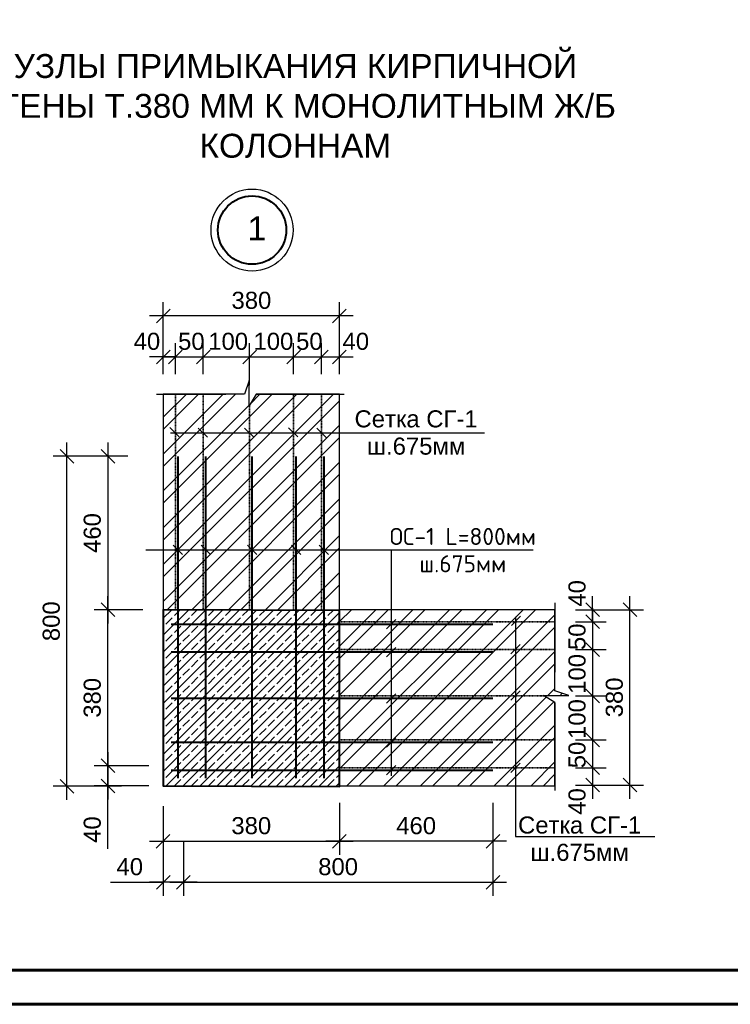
# Model space of a CAD drawing. Header units: millimetres. Extents: x 2063114 to 14983986, y -126020516 to 213791.
# Tile 460 of 656: x 2323918 to 2334317, y -781001 to -766589. Entities that reach past the tile are written whole.
import ezdxf

# ---------------------------------------------------------------- set-up
doc = ezdxf.new("R2010")
doc.units = ezdxf.units.MM
doc.linetypes.add('ACAD_ISO03W100', pattern=[30, 12, -18])
doc.layers.get('Defpoints').update_dxf_attribs({"color": 6, "lineweight": 35})
doc.layers.add('_print', color=6, linetype='Continuous', lineweight=60, plot=False)
doc.layers.add('PDF _wall-380', color=7, linetype='Continuous', true_color=0xb88a5c)
doc.layers.add('Размеры', color=28, linetype='Continuous')
doc.layers.add('Сплошная толстая', color=7, linetype='Continuous', lineweight=40)
doc.styles.get("Standard").update_dxf_attribs({"font": 'arial.ttf'})
doc.styles.add('V@ler@Live', font='isocpeui.ttf')
doc.dimstyles.new('STANDARD$0', dxfattribs={"dimtxt": 250, "dimasz": 200, "dimexe": 200, "dimexo": 300, "dimgap": 100, "dimtad": 1, "dimdec": 0, "dimzin": 1, "dimdsep": 46, "dimtxsty": 'Standard', "dimblk1": 'OBLIQUE', "dimblk2": 'OBLIQUE', "dimsah": 1, "dimcen": 2.5, "dimdle": 200, "dimadec": 0, "dimazin": 0, "dimtfac": 1, "dimtdec": 0, "dimtmove": 0, "dimatfit": 3, "dimldrblk": 'OBLIQUE', "dimfxl": 600, "dimfxlon": 1, "dimtolj": 1, "dimtzin": 1, "dimarcsym": 0})
pattern_1 = [(45, (-112767.47, -1087185.98), (-269.407684, 269.407684), []), (45, (-112587.87, -1087185.98), (-269.407684, 269.407684), [])]

# ---------------------------------------------------------------- blocks, each defined once
blk = doc.blocks.new('*U1590')
at = {"color": 0, "ltscale": 25}
blk.add_lwpolyline([(-59400, 42000), (0, 42000), (0, 0), (-59400, 0)], close=True, dxfattribs=at)
at = {"color": 0, "lineweight": 60, "ltscale": 25}
blk.add_lwpolyline([(-57400, 41500), (-500, 41500), (-500, 500), (-57400, 500)], close=True, dxfattribs=at)
blk = doc.blocks.new('_Oblique')
at = {"color": 0, "linetype": 'ByBlock', "lineweight": -2}
blk.add_line((-0.5, -0.5), (0.5, 0.5), dxfattribs=at)
blk = doc.blocks.new('*D2614')
at = {"layer": 'Defpoints', "color": 0, "lineweight": 30, "ltscale": 150, "transparency": 16777216}
for p in [(2325209, -775225), (2326019, -775225), (2326291, -777804)]:
    blk.add_point(p, dxfattribs=at)
at = {"layer": 'Размеры', "color": 0, "lineweight": -2, "ltscale": 150, "transparency": 16777216}
for p, q in [((2325209, -778004), (2325209, -775025)), ((2325719, -775225), (2325009, -775225)), ((2325809, -777804), (2325009, -777804))]:
    blk.add_line(p, q, dxfattribs=at)
at = {"layer": 'Размеры', "color": 0, "lineweight": -2, "ltscale": 150, "transparency": 16777216, "xscale": 200, "yscale": 200, "zscale": 200}
for p, rotation in [((2325209, -775225), 90), ((2325209, -777804), 270)]:
    blk.add_blockref('_Oblique', p, dxfattribs=dict(at, rotation=rotation))
at = {"layer": 'Размеры', "color": 0, "ltscale": 150, "transparency": 16777216, "insert": (2324981, -776515), "char_height": 250, "attachment_point": 5, "rotation": 90}
blk.add_mtext('\\A1;380', dxfattribs=at)
blk = doc.blocks.new('*D2615')
at = {"layer": 'Defpoints', "color": 0, "lineweight": 30, "ltscale": 150, "transparency": 16777216}
for p in [(2325800, -772980), (2325209, -775225), (2326019, -775225)]:
    blk.add_point(p, dxfattribs=at)
at = {"layer": 'Размеры', "color": 0, "lineweight": -2, "ltscale": 150, "transparency": 16777216}
for p, q in [((2325209, -772780), (2325209, -775425)), ((2325500, -772980), (2325009, -772980)), ((2325719, -775225), (2325009, -775225))]:
    blk.add_line(p, q, dxfattribs=at)
at = {"layer": 'Размеры', "color": 0, "lineweight": -2, "ltscale": 150, "transparency": 16777216, "xscale": 200, "yscale": 200, "zscale": 200}
for p, rotation in [((2325209, -772980), 90), ((2325209, -775225), 270)]:
    blk.add_blockref('_Oblique', p, dxfattribs=dict(at, rotation=rotation))
at = {"layer": 'Размеры', "color": 0, "ltscale": 150, "transparency": 16777216, "insert": (2324981, -774103), "char_height": 250, "attachment_point": 5, "rotation": 90}
blk.add_mtext('\\A1;460', dxfattribs=at)
blk = doc.blocks.new('*D2616')
at = {"layer": 'Defpoints', "color": 0, "lineweight": 30, "ltscale": 150, "transparency": 16777216}
for p in [(2324609, -772980), (2325800, -772980), (2325770, -777809)]:
    blk.add_point(p, dxfattribs=at)
at = {"layer": 'Размеры', "color": 0, "lineweight": -2, "ltscale": 150, "transparency": 16777216}
for p, q in [((2324609, -778009), (2324609, -772780)), ((2325209, -772980), (2324409, -772980)), ((2325209, -777809), (2324409, -777809))]:
    blk.add_line(p, q, dxfattribs=at)
at = {"layer": 'Размеры', "color": 0, "lineweight": -2, "ltscale": 150, "transparency": 16777216, "xscale": 200, "yscale": 200, "zscale": 200}
for p, rotation in [((2324609, -772980), 90), ((2324609, -777809), 270)]:
    blk.add_blockref('_Oblique', p, dxfattribs=dict(at, rotation=rotation))
at = {"layer": 'Размеры', "color": 0, "ltscale": 150, "transparency": 16777216, "insert": (2324381, -775394), "char_height": 250, "attachment_point": 5, "rotation": 90}
blk.add_mtext('\\A1;800', dxfattribs=at)
blk = doc.blocks.new('*D2617')
at = {"layer": 'Defpoints', "color": 0, "lineweight": 30, "ltscale": 150, "transparency": 16777216}
for p in [(2326017, -777803), (2328598, -777813), (2328598, -778615)]:
    blk.add_point(p, dxfattribs=at)
at = {"layer": 'Размеры', "color": 0, "lineweight": -2, "ltscale": 150, "transparency": 16777216}
for p, q in [((2326017, -778103), (2326017, -778815)), ((2328598, -778113), (2328598, -778815)), ((2325817, -778615), (2328798, -778615))]:
    blk.add_line(p, q, dxfattribs=at)
at = {"layer": 'Размеры', "color": 0, "lineweight": -2, "ltscale": 150, "transparency": 16777216, "xscale": 200, "yscale": 200, "zscale": 200, "rotation": 180}
blk.add_blockref('_Oblique', (2326017, -778615), dxfattribs=at)
at = {"layer": 'Размеры', "color": 0, "lineweight": -2, "ltscale": 150, "transparency": 16777216, "xscale": 200, "yscale": 200, "zscale": 200}
blk.add_blockref('_Oblique', (2328598, -778615), dxfattribs=at)
at = {"layer": 'Размеры', "color": 0, "ltscale": 150, "transparency": 16777216, "insert": (2327307, -778388), "char_height": 250, "attachment_point": 5}
blk.add_mtext('\\A1;380', dxfattribs=at)
blk = doc.blocks.new('*D2618')
at = {"layer": 'Defpoints', "color": 0, "lineweight": 30, "ltscale": 150, "transparency": 16777216}
for p in [(2328598, -777753), (2330842, -777753), (2328598, -778615)]:
    blk.add_point(p, dxfattribs=at)
at = {"layer": 'Размеры', "color": 0, "lineweight": -2, "ltscale": 150, "transparency": 16777216}
for p, q in [((2328598, -778053), (2328598, -778815)), ((2330842, -778053), (2330842, -778815)), ((2331042, -778615), (2328398, -778615))]:
    blk.add_line(p, q, dxfattribs=at)
at = {"layer": 'Размеры', "color": 0, "lineweight": -2, "ltscale": 150, "transparency": 16777216, "xscale": 200, "yscale": 200, "zscale": 200, "rotation": 180}
blk.add_blockref('_Oblique', (2328598, -778615), dxfattribs=at)
at = {"layer": 'Размеры', "color": 0, "lineweight": -2, "ltscale": 150, "transparency": 16777216, "xscale": 200, "yscale": 200, "zscale": 200}
blk.add_blockref('_Oblique', (2330842, -778615), dxfattribs=at)
at = {"layer": 'Размеры', "color": 0, "ltscale": 150, "transparency": 16777216, "insert": (2329720, -778388), "char_height": 250, "attachment_point": 5}
blk.add_mtext('\\A1;460', dxfattribs=at)
blk = doc.blocks.new('*D2619')
at = {"layer": 'Defpoints', "color": 0, "lineweight": 30, "ltscale": 150, "transparency": 16777216}
for p in [(2326314, -776851), (2330842, -778461), (2330842, -779215)]:
    blk.add_point(p, dxfattribs=at)
at = {"layer": 'Размеры', "color": 0, "lineweight": -2, "ltscale": 150, "transparency": 16777216}
for p, q in [((2326314, -778615), (2326314, -779415)), ((2330842, -778761), (2330842, -779415)), ((2326114, -779215), (2331042, -779215))]:
    blk.add_line(p, q, dxfattribs=at)
at = {"layer": 'Размеры', "color": 0, "lineweight": -2, "ltscale": 150, "transparency": 16777216, "xscale": 200, "yscale": 200, "zscale": 200, "rotation": 180}
blk.add_blockref('_Oblique', (2326314, -779215), dxfattribs=at)
at = {"layer": 'Размеры', "color": 0, "lineweight": -2, "ltscale": 150, "transparency": 16777216, "xscale": 200, "yscale": 200, "zscale": 200}
blk.add_blockref('_Oblique', (2330842, -779215), dxfattribs=at)
at = {"layer": 'Размеры', "color": 0, "ltscale": 150, "transparency": 16777216, "insert": (2328578, -778988), "char_height": 250, "attachment_point": 5}
blk.add_mtext('\\A1;800', dxfattribs=at)
blk = doc.blocks.new('*D2620')
at = {"layer": 'Defpoints', "color": 0, "lineweight": 30, "ltscale": 150, "transparency": 16777216}
for p in [(2326314, -776851), (2326019, -778461), (2326019, -779215)]:
    blk.add_point(p, dxfattribs=at)
at = {"layer": 'Размеры', "color": 0, "lineweight": -2, "ltscale": 150, "transparency": 16777216}
for p, q in [((2326314, -778615), (2326314, -779415)), ((2326019, -778761), (2326019, -779415)), ((2325246, -779215), (2326019, -779215)), ((2326514, -779215), (2325819, -779215))]:
    blk.add_line(p, q, dxfattribs=at)
at = {"layer": 'Размеры', "color": 0, "lineweight": -2, "ltscale": 150, "transparency": 16777216, "xscale": 200, "yscale": 200, "zscale": 200, "rotation": 180}
blk.add_blockref('_Oblique', (2326019, -779215), dxfattribs=at)
at = {"layer": 'Размеры', "color": 0, "lineweight": -2, "ltscale": 150, "transparency": 16777216, "xscale": 200, "yscale": 200, "zscale": 200}
blk.add_blockref('_Oblique', (2326314, -779215), dxfattribs=at)
at = {"layer": 'Размеры', "color": 0, "ltscale": 150, "transparency": 16777216, "insert": (2325529, -778988), "char_height": 250, "attachment_point": 5}
blk.add_mtext('\\A1;40', dxfattribs=at)
blk = doc.blocks.new('*D2621')
at = {"layer": 'Defpoints', "color": 0, "lineweight": 30, "ltscale": 150, "transparency": 16777216}
for p in [(2326785, -777510), (2325175, -777804), (2325209, -777804)]:
    blk.add_point(p, dxfattribs=at)
at = {"layer": 'Размеры', "color": 0, "lineweight": -2, "ltscale": 150, "transparency": 16777216}
for p, q in [((2325209, -777310), (2325209, -778004)), ((2325809, -777510), (2325009, -777510)), ((2325209, -777804), (2325409, -777804)), ((2325209, -778728), (2325209, -777804))]:
    blk.add_line(p, q, dxfattribs=at)
at = {"layer": 'Размеры', "color": 0, "lineweight": -2, "ltscale": 150, "transparency": 16777216, "xscale": 200, "yscale": 200, "zscale": 200}
for p, rotation in [((2325209, -777510), 90), ((2325209, -777804), 270)]:
    blk.add_blockref('_Oblique', p, dxfattribs=dict(at, rotation=rotation))
at = {"layer": 'Размеры', "color": 0, "ltscale": 150, "transparency": 16777216, "insert": (2324981, -778444), "char_height": 250, "attachment_point": 5, "rotation": 90}
blk.add_mtext('\\A1;40', dxfattribs=at)
blk = doc.blocks.new('*D2622')
at = {"layer": 'Defpoints', "color": 0, "lineweight": 30, "ltscale": 150, "transparency": 16777216}
for p in [(2326604, -771526), (2326197, -772077), (2326604, -772077)]:
    blk.add_point(p, dxfattribs=at)
at = {"layer": 'Размеры', "color": 0, "lineweight": -2, "ltscale": 150, "transparency": 16777216}
for p, q in [((2326197, -771777), (2326197, -771326)), ((2326604, -771777), (2326604, -771326)), ((2325997, -771526), (2326804, -771526))]:
    blk.add_line(p, q, dxfattribs=at)
at = {"layer": 'Размеры', "color": 0, "lineweight": -2, "ltscale": 150, "transparency": 16777216, "xscale": 200, "yscale": 200, "zscale": 200, "rotation": 180}
blk.add_blockref('_Oblique', (2326197, -771526), dxfattribs=at)
at = {"layer": 'Размеры', "color": 0, "lineweight": -2, "ltscale": 150, "transparency": 16777216, "xscale": 200, "yscale": 200, "zscale": 200}
blk.add_blockref('_Oblique', (2326604, -771526), dxfattribs=at)
at = {"layer": 'Размеры', "color": 0, "ltscale": 150, "transparency": 16777216, "insert": (2326430, -771298), "char_height": 250, "attachment_point": 5}
blk.add_mtext('\\A1;50', dxfattribs=at)
blk = doc.blocks.new('*D2623')
at = {"layer": 'Defpoints', "color": 0, "lineweight": 30, "ltscale": 150, "transparency": 16777216}
for p in [(2327282, -771526), (2326604, -772077), (2327282, -772241)]:
    blk.add_point(p, dxfattribs=at)
at = {"layer": 'Размеры', "color": 0, "lineweight": -2, "ltscale": 150, "transparency": 16777216}
for p, q in [((2326604, -771777), (2326604, -771326)), ((2327282, -771941), (2327282, -771326)), ((2326404, -771526), (2327482, -771526))]:
    blk.add_line(p, q, dxfattribs=at)
at = {"layer": 'Размеры', "color": 0, "lineweight": -2, "ltscale": 150, "transparency": 16777216, "xscale": 200, "yscale": 200, "zscale": 200, "rotation": 180}
blk.add_blockref('_Oblique', (2326604, -771526), dxfattribs=at)
at = {"layer": 'Размеры', "color": 0, "lineweight": -2, "ltscale": 150, "transparency": 16777216, "xscale": 200, "yscale": 200, "zscale": 200}
blk.add_blockref('_Oblique', (2327282, -771526), dxfattribs=at)
at = {"layer": 'Размеры', "color": 0, "ltscale": 150, "transparency": 16777216, "insert": (2326969, -771298), "char_height": 250, "attachment_point": 5}
blk.add_mtext('\\A1;100', dxfattribs=at)
blk = doc.blocks.new('*D2624')
at = {"layer": 'Defpoints', "color": 0, "lineweight": 30, "ltscale": 150, "transparency": 16777216}
for p in [(2327927, -771526), (2327927, -772077), (2327282, -772241)]:
    blk.add_point(p, dxfattribs=at)
at = {"layer": 'Размеры', "color": 0, "lineweight": -2, "ltscale": 150, "transparency": 16777216}
for p, q in [((2327282, -771941), (2327282, -771326)), ((2327927, -771777), (2327927, -771326)), ((2327082, -771526), (2328127, -771526))]:
    blk.add_line(p, q, dxfattribs=at)
at = {"layer": 'Размеры', "color": 0, "lineweight": -2, "ltscale": 150, "transparency": 16777216, "xscale": 200, "yscale": 200, "zscale": 200, "rotation": 180}
blk.add_blockref('_Oblique', (2327282, -771526), dxfattribs=at)
at = {"layer": 'Размеры', "color": 0, "lineweight": -2, "ltscale": 150, "transparency": 16777216, "xscale": 200, "yscale": 200, "zscale": 200}
blk.add_blockref('_Oblique', (2327927, -771526), dxfattribs=at)
at = {"layer": 'Размеры', "color": 0, "ltscale": 150, "transparency": 16777216, "insert": (2327631, -771298), "char_height": 250, "attachment_point": 5}
blk.add_mtext('\\A1;100', dxfattribs=at)
blk = doc.blocks.new('*D2625')
at = {"layer": 'Defpoints', "color": 0, "lineweight": 30, "ltscale": 150, "transparency": 16777216}
for p in [(2328334, -771526), (2327927, -772077), (2328334, -772077)]:
    blk.add_point(p, dxfattribs=at)
at = {"layer": 'Размеры', "color": 0, "lineweight": -2, "ltscale": 150, "transparency": 16777216}
for p, q in [((2327927, -771777), (2327927, -771326)), ((2328334, -771777), (2328334, -771326)), ((2327727, -771526), (2328534, -771526))]:
    blk.add_line(p, q, dxfattribs=at)
at = {"layer": 'Размеры', "color": 0, "lineweight": -2, "ltscale": 150, "transparency": 16777216, "xscale": 200, "yscale": 200, "zscale": 200, "rotation": 180}
blk.add_blockref('_Oblique', (2327927, -771526), dxfattribs=at)
at = {"layer": 'Размеры', "color": 0, "lineweight": -2, "ltscale": 150, "transparency": 16777216, "xscale": 200, "yscale": 200, "zscale": 200}
blk.add_blockref('_Oblique', (2328334, -771526), dxfattribs=at)
at = {"layer": 'Размеры', "color": 0, "ltscale": 150, "transparency": 16777216, "insert": (2328157, -771298), "char_height": 250, "attachment_point": 5}
blk.add_mtext('\\A1;50', dxfattribs=at)
blk = doc.blocks.new('*D2626')
at = {"layer": 'Defpoints', "color": 0, "lineweight": 30, "ltscale": 150, "transparency": 16777216}
for p in [(2326019, -771526), (2326019, -772077), (2326197, -772077)]:
    blk.add_point(p, dxfattribs=at)
at = {"layer": 'Размеры', "color": 0, "lineweight": -2, "ltscale": 150, "transparency": 16777216}
for p, q in [((2326019, -771777), (2326019, -771326)), ((2326197, -771777), (2326197, -771326)), ((2326019, -771526), (2325819, -771526)), ((2326197, -771526), (2326019, -771526)), ((2326197, -771526), (2326397, -771526))]:
    blk.add_line(p, q, dxfattribs=at)
at = {"layer": 'Размеры', "color": 0, "lineweight": -2, "ltscale": 150, "transparency": 16777216, "xscale": 200, "yscale": 200, "zscale": 200}
blk.add_blockref('_Oblique', (2326019, -771526), dxfattribs=at)
at = {"layer": 'Размеры', "color": 0, "lineweight": -2, "ltscale": 150, "transparency": 16777216, "xscale": 200, "yscale": 200, "zscale": 200, "rotation": 180}
blk.add_blockref('_Oblique', (2326197, -771526), dxfattribs=at)
at = {"layer": 'Размеры', "color": 0, "ltscale": 150, "transparency": 16777216, "insert": (2325780, -771298), "char_height": 250, "attachment_point": 5}
blk.add_mtext('\\A1;40', dxfattribs=at)
blk = doc.blocks.new('*D2627')
at = {"layer": 'Defpoints', "color": 0, "lineweight": 30, "ltscale": 150, "transparency": 16777216}
for p in [(2328598, -771526), (2328334, -772077), (2328598, -772077)]:
    blk.add_point(p, dxfattribs=at)
at = {"layer": 'Размеры', "color": 0, "lineweight": -2, "ltscale": 150, "transparency": 16777216}
for p, q in [((2328334, -771777), (2328334, -771326)), ((2328598, -771777), (2328598, -771326)), ((2328134, -771526), (2328798, -771526))]:
    blk.add_line(p, q, dxfattribs=at)
at = {"layer": 'Размеры', "color": 0, "lineweight": -2, "ltscale": 150, "transparency": 16777216, "xscale": 200, "yscale": 200, "zscale": 200, "rotation": 180}
blk.add_blockref('_Oblique', (2328334, -771526), dxfattribs=at)
at = {"layer": 'Размеры', "color": 0, "lineweight": -2, "ltscale": 150, "transparency": 16777216, "xscale": 200, "yscale": 200, "zscale": 200}
blk.add_blockref('_Oblique', (2328598, -771526), dxfattribs=at)
at = {"layer": 'Размеры', "color": 0, "ltscale": 150, "transparency": 16777216, "insert": (2328837, -771298), "char_height": 250, "attachment_point": 5}
blk.add_mtext('\\A1;40', dxfattribs=at)
blk = doc.blocks.new('*D2628')
at = {"layer": 'Defpoints', "color": 0, "lineweight": 30, "ltscale": 150, "transparency": 16777216}
for p in [(2326019, -770926), (2326019, -772077), (2328598, -772077)]:
    blk.add_point(p, dxfattribs=at)
at = {"layer": 'Размеры', "color": 0, "lineweight": -2, "ltscale": 150, "transparency": 16777216}
for p, q in [((2326019, -771526), (2326019, -770726)), ((2328598, -771526), (2328598, -770726)), ((2328798, -770926), (2325819, -770926))]:
    blk.add_line(p, q, dxfattribs=at)
at = {"layer": 'Размеры', "color": 0, "lineweight": -2, "ltscale": 150, "transparency": 16777216, "xscale": 200, "yscale": 200, "zscale": 200, "rotation": 180}
blk.add_blockref('_Oblique', (2326019, -770926), dxfattribs=at)
at = {"layer": 'Размеры', "color": 0, "lineweight": -2, "ltscale": 150, "transparency": 16777216, "xscale": 200, "yscale": 200, "zscale": 200}
blk.add_blockref('_Oblique', (2328598, -770926), dxfattribs=at)
at = {"layer": 'Размеры', "color": 0, "ltscale": 150, "transparency": 16777216, "insert": (2327309, -770698), "char_height": 250, "attachment_point": 5}
blk.add_mtext('\\A1;380', dxfattribs=at)
blk = doc.blocks.new('*D2629')
at = {"layer": 'Defpoints', "color": 0, "lineweight": 30, "ltscale": 150, "transparency": 16777216}
for p in [(2331751, -775402), (2331751, -775809), (2332302, -775809)]:
    blk.add_point(p, dxfattribs=at)
at = {"layer": 'Размеры', "color": 0, "lineweight": -2, "ltscale": 150, "transparency": 16777216}
for p, q in [((2332302, -775202), (2332302, -776009)), ((2332051, -775402), (2332502, -775402)), ((2332051, -775809), (2332502, -775809))]:
    blk.add_line(p, q, dxfattribs=at)
at = {"layer": 'Размеры', "color": 0, "lineweight": -2, "ltscale": 150, "transparency": 16777216, "xscale": 200, "yscale": 200, "zscale": 200}
for p, rotation in [((2332302, -775402), 90), ((2332302, -775809), 270)]:
    blk.add_blockref('_Oblique', p, dxfattribs=dict(at, rotation=rotation))
at = {"layer": 'Размеры', "color": 0, "ltscale": 150, "transparency": 16777216, "insert": (2332075, -775622), "char_height": 250, "attachment_point": 5, "rotation": 90}
blk.add_mtext('\\A1;50', dxfattribs=at)
blk = doc.blocks.new('*D2630')
at = {"layer": 'Defpoints', "color": 0, "lineweight": 30, "ltscale": 150, "transparency": 16777216}
for p in [(2331751, -775809), (2331751, -776488), (2332302, -776488)]:
    blk.add_point(p, dxfattribs=at)
at = {"layer": 'Размеры', "color": 0, "lineweight": -2, "ltscale": 150, "transparency": 16777216}
for p, q in [((2332302, -775609), (2332302, -776688)), ((2332051, -775809), (2332502, -775809)), ((2332051, -776488), (2332502, -776488))]:
    blk.add_line(p, q, dxfattribs=at)
at = {"layer": 'Размеры', "color": 0, "lineweight": -2, "ltscale": 150, "transparency": 16777216, "xscale": 200, "yscale": 200, "zscale": 200}
for p, rotation in [((2332302, -775809), 90), ((2332302, -776488), 270)]:
    blk.add_blockref('_Oblique', p, dxfattribs=dict(at, rotation=rotation))
at = {"layer": 'Размеры', "color": 0, "ltscale": 150, "transparency": 16777216, "insert": (2332075, -776165), "char_height": 250, "attachment_point": 5, "rotation": 90}
blk.add_mtext('\\A1;100', dxfattribs=at)
blk = doc.blocks.new('*D2631')
at = {"layer": 'Defpoints', "color": 0, "lineweight": 30, "ltscale": 150, "transparency": 16777216}
for p in [(2331751, -776488), (2331751, -777132), (2332302, -777132)]:
    blk.add_point(p, dxfattribs=at)
at = {"layer": 'Размеры', "color": 0, "lineweight": -2, "ltscale": 150, "transparency": 16777216}
for p, q in [((2332302, -776288), (2332302, -777332)), ((2332051, -776488), (2332502, -776488)), ((2332051, -777132), (2332502, -777132))]:
    blk.add_line(p, q, dxfattribs=at)
at = {"layer": 'Размеры', "color": 0, "lineweight": -2, "ltscale": 150, "transparency": 16777216, "xscale": 200, "yscale": 200, "zscale": 200}
for p, rotation in [((2332302, -776488), 90), ((2332302, -777132), 270)]:
    blk.add_blockref('_Oblique', p, dxfattribs=dict(at, rotation=rotation))
at = {"layer": 'Размеры', "color": 0, "ltscale": 150, "transparency": 16777216, "insert": (2332075, -776826), "char_height": 250, "attachment_point": 5, "rotation": 90}
blk.add_mtext('\\A1;100', dxfattribs=at)
blk = doc.blocks.new('*D2632')
at = {"layer": 'Defpoints', "color": 0, "lineweight": 30, "ltscale": 150, "transparency": 16777216}
for p in [(2331751, -777132), (2331751, -777539), (2332302, -777539)]:
    blk.add_point(p, dxfattribs=at)
at = {"layer": 'Размеры', "color": 0, "lineweight": -2, "ltscale": 150, "transparency": 16777216}
for p, q in [((2332302, -776932), (2332302, -777739)), ((2332051, -777132), (2332502, -777132)), ((2332051, -777539), (2332502, -777539))]:
    blk.add_line(p, q, dxfattribs=at)
at = {"layer": 'Размеры', "color": 0, "lineweight": -2, "ltscale": 150, "transparency": 16777216, "xscale": 200, "yscale": 200, "zscale": 200}
for p, rotation in [((2332302, -777132), 90), ((2332302, -777539), 270)]:
    blk.add_blockref('_Oblique', p, dxfattribs=dict(at, rotation=rotation))
at = {"layer": 'Размеры', "color": 0, "ltscale": 150, "transparency": 16777216, "insert": (2332075, -777352), "char_height": 250, "attachment_point": 5, "rotation": 90}
blk.add_mtext('\\A1;50', dxfattribs=at)
blk = doc.blocks.new('*D2633')
at = {"layer": 'Defpoints', "color": 0, "lineweight": 30, "ltscale": 150, "transparency": 16777216}
for p in [(2331751, -775225), (2332302, -775225), (2331751, -775402)]:
    blk.add_point(p, dxfattribs=at)
at = {"layer": 'Размеры', "color": 0, "lineweight": -2, "ltscale": 150, "transparency": 16777216}
for p, q in [((2332302, -775225), (2332302, -775025)), ((2332051, -775225), (2332502, -775225)), ((2332302, -775402), (2332302, -775225)), ((2332051, -775402), (2332502, -775402)), ((2332302, -775402), (2332302, -775602))]:
    blk.add_line(p, q, dxfattribs=at)
at = {"layer": 'Размеры', "color": 0, "lineweight": -2, "ltscale": 150, "transparency": 16777216, "xscale": 200, "yscale": 200, "zscale": 200}
for p, rotation in [((2332302, -775225), 270), ((2332302, -775402), 90)]:
    blk.add_blockref('_Oblique', p, dxfattribs=dict(at, rotation=rotation))
at = {"layer": 'Размеры', "color": 0, "ltscale": 150, "transparency": 16777216, "insert": (2332075, -774986), "char_height": 250, "attachment_point": 5, "rotation": 90}
blk.add_mtext('\\A1;40', dxfattribs=at)
blk = doc.blocks.new('*D2634')
at = {"layer": 'Defpoints', "color": 0, "lineweight": 30, "ltscale": 150, "transparency": 16777216}
for p in [(2331751, -777539), (2331751, -777793), (2332302, -777793)]:
    blk.add_point(p, dxfattribs=at)
at = {"layer": 'Размеры', "color": 0, "lineweight": -2, "ltscale": 150, "transparency": 16777216}
for p, q in [((2332302, -777339), (2332302, -777993)), ((2332051, -777539), (2332502, -777539)), ((2332051, -777793), (2332502, -777793))]:
    blk.add_line(p, q, dxfattribs=at)
at = {"layer": 'Размеры', "color": 0, "lineweight": -2, "ltscale": 150, "transparency": 16777216, "xscale": 200, "yscale": 200, "zscale": 200}
for p, rotation in [((2332302, -777539), 90), ((2332302, -777793), 270)]:
    blk.add_blockref('_Oblique', p, dxfattribs=dict(at, rotation=rotation))
at = {"layer": 'Размеры', "color": 0, "ltscale": 150, "transparency": 16777216, "insert": (2332075, -778032), "char_height": 250, "attachment_point": 5, "rotation": 90}
blk.add_mtext('\\A1;40', dxfattribs=at)
blk = doc.blocks.new('*D2635')
at = {"layer": 'Defpoints', "color": 0, "lineweight": 30, "ltscale": 150, "transparency": 16777216}
for p in [(2331751, -775225), (2332849, -775225), (2331751, -777793)]:
    blk.add_point(p, dxfattribs=at)
at = {"layer": 'Размеры', "color": 0, "lineweight": -2, "ltscale": 150, "transparency": 16777216}
for p, q in [((2332849, -777993), (2332849, -775025)), ((2332249, -775225), (2333049, -775225)), ((2332249, -777793), (2333049, -777793))]:
    blk.add_line(p, q, dxfattribs=at)
at = {"layer": 'Размеры', "color": 0, "lineweight": -2, "ltscale": 150, "transparency": 16777216, "xscale": 200, "yscale": 200, "zscale": 200}
for p, rotation in [((2332849, -775225), 90), ((2332849, -777793), 270)]:
    blk.add_blockref('_Oblique', p, dxfattribs=dict(at, rotation=rotation))
at = {"layer": 'Размеры', "color": 0, "ltscale": 150, "transparency": 16777216, "insert": (2332621, -776509), "char_height": 250, "attachment_point": 5, "rotation": 90}
blk.add_mtext('\\A1;380', dxfattribs=at)

msp = doc.modelspace()

# ---------------------------------------------------------------- hatches: boundary and pattern name
at = {"lineweight": -2}
h = msp.add_hatch(dxfattribs=at)
h.set_pattern_fill('SOLID___DASHED', color=256, scale=0.678508, style=0, pattern_type=2)
h.set_pattern_definition([(45, (2362794, -790217.59), (-124.74224, 124.74224), []), (45, (2362731.63, -790155.22), (-124.74224, 124.74224), [132.3091, -44.10304])])
h.paths.add_polyline_path([(2328597.75216, -775235.0761), (2326019.4203, -775224.89847), (2326019.4203, -777803.23034), (2328597.75216, -777813.40796)])
at = {"layer": 'PDF _wall-380', "lineweight": 9, "ltscale": 150}
h = msp.add_hatch(dxfattribs=at)
h.set_pattern_fill('ANSI32', color=256, scale=40)
h.set_pattern_definition(pattern_1)
h.paths.add_polyline_path([(2327376.43707, -772071.93682), (2327274.66081, -772241.56392), (2327274.66081, -771868.38431), (2327206.80998, -772071.93682), (2326640.25547, -772071.93682), (2326019.4203, -772071.93682), (2326019.4203, -775229.98729), (2328597.75216, -775229.98729), (2328597.75216, -772071.93682)])
h = msp.add_hatch(dxfattribs=at)
h.set_pattern_fill('ANSI32', color=256, scale=40)
h.set_pattern_definition(pattern_1)
edge = h.paths.add_edge_path()
edge.add_line((2331750.71382, -775845.73365), (2331750.71382, -775224.89847))
edge.add_line((2331750.71382, -775224.89847), (2328781.04367, -775224.89847))
edge.add_line((2328597.75216, -775224.89847), (2328597.75216, -777803.23034))
edge.add_line((2328597.75216, -777803.23034), (2331750.71382, -777803.23034))
edge.add_line((2331750.71382, -777803.23034), (2331750.71382, -776581.91524))
edge.add_line((2331750.71382, -776581.91524), (2331581.08672, -776480.13899))
edge.add_line((2331581.08672, -776480.13899), (2331954.26633, -776480.13899))
edge.add_line((2331954.26633, -776480.13899), (2331750.71382, -776412.28815))
edge.add_line((2331750.71382, -776412.28815), (2331750.71382, -775845.73365))

# ---------------------------------------------------------------- linework, layer by layer
at = {"lineweight": -2}
for p, q in [((2327274.66081, -771868.38431), (2327206.80998, -772071.93682)), ((2327274.66081, -772241.56392), (2327274.66081, -771868.38431)), ((2325917.64405, -772071.93682), (2326935.40662, -772071.93682)), ((2326019.4203, -772071.93682), (2326019.4203, -775213.9682)), ((2327206.80998, -772071.93682), (2326019.4203, -772071.93682)), ((2326233.15044, -772071.93682), (2326212.79519, -772071.93682)), ((2326640.25547, -772071.93682), (2326619.90022, -772071.93682)), ((2327376.43707, -772071.93682), (2327274.66081, -772241.56392)), ((2328597.75216, -772071.93682), (2327376.43707, -772071.93682)), ((2327376.43707, -772071.93682), (2328190.64713, -772071.93682)), ((2327647.84043, -772071.93682), (2328665.603, -772071.93682)), ((2327963.34682, -772071.93682), (2327942.99157, -772071.93682)), ((2328370.45186, -772071.93682), (2328350.0966, -772071.93682)), ((2328597.75216, -775224.89847), (2328597.75216, -772071.93682)), ((2331750.71382, -775224.89847), (2328597.75216, -775224.89847)), ((2331750.71382, -775123.12222), (2331750.71382, -776140.88479)), ((2331750.71382, -776412.28815), (2331750.71382, -775224.89847)), ((2331750.71382, -775438.62862), (2331750.71382, -775418.27336)), ((2331750.71382, -775845.73365), (2331750.71382, -775825.37839)), ((2331750.71382, -776581.91524), (2331581.08672, -776480.13899)), ((2331581.08672, -776480.13899), (2331954.26633, -776480.13899)), ((2331954.26633, -776480.13899), (2331750.71382, -776412.28815)), ((2331750.71382, -777803.23034), (2331750.71382, -776581.91524)), ((2331750.71382, -776581.91524), (2331750.71382, -777396.1253)), ((2331750.71382, -776853.3186), (2331750.71382, -777871.08117)), ((2331750.71382, -777168.825), (2331750.71382, -777148.46974)), ((2331750.71382, -777575.93003), (2331750.71382, -777555.57478)), ((2328597.75216, -777803.23034), (2331750.71382, -777803.23034)), ((2331172.28963, -778545.77517), (2333211.51098, -778545.77517))]:
    msp.add_line(p, q, dxfattribs=at)
at = {"linetype": 'ACAD_ISO03W100', "lineweight": 35, "ltscale": 0.1}
for p, q in [((2326196.64894, -775225.59806), (2326196.64894, -772071.93682)), ((2326603.75397, -775227.20505), (2326603.75397, -772071.93682)), ((2327926.84532, -775232.42778), (2327926.84532, -772071.93682)), ((2328333.95035, -775234.03478), (2328333.95035, -772071.93682)), ((2327282.26236, -775229.38781), (2327282.26236, -772235.57395)), ((2328597.75216, -775402.12712), (2331750.71382, -775402.12712)), ((2328597.75216, -775809.23215), (2331750.71382, -775809.23215)), ((2328597.75216, -776487.74053), (2331587.07669, -776487.74053)), ((2328597.75216, -777132.3235), (2331750.71382, -777132.3235)), ((2328597.75216, -777539.42853), (2331750.71382, -777539.42853))]:
    msp.add_line(p, q, dxfattribs=at)
at = {"lineweight": 35}
for p, q in [((2326116.80417, -772559.13436), (2326252.50585, -772694.83604)), ((2326531.10556, -772566.33072), (2326666.80724, -772702.0324)), ((2327209.61395, -772566.33072), (2327345.31562, -772702.0324)), ((2327852.99752, -772561.53315), (2327988.6992, -772697.23482)), ((2328266.09952, -772567.53011), (2328401.80119, -772703.23179)), ((2326165.29961, -774279.42064), (2326301.00128, -774415.12232)), ((2326572.40464, -774279.42064), (2326708.10631, -774415.12232)), ((2327250.91302, -774279.42064), (2327386.6147, -774415.12232)), ((2327895.49599, -774279.42064), (2328031.19766, -774415.12232)), ((2328302.60102, -774279.42064), (2328438.30269, -774415.12232)), ((2329422.68351, -775370.77778), (2329286.98184, -775506.47945)), ((2331248.53622, -775322.28235), (2331112.83454, -775457.98402)), ((2329422.68351, -775777.88281), (2329286.98184, -775913.58448)), ((2331241.33986, -775736.58373), (2331105.63818, -775872.28541)), ((2329422.68351, -776456.39119), (2329286.98184, -776592.09287)), ((2331241.33986, -776415.09212), (2331105.63818, -776550.7938)), ((2329422.68351, -777100.97416), (2329286.98184, -777236.67583)), ((2331246.13743, -777058.47569), (2331110.43575, -777194.17737)), ((2329422.68351, -777508.07919), (2329286.98184, -777643.78087)), ((2331240.14047, -777471.57769), (2331104.43879, -777607.27936))]:
    msp.add_line(p, q, dxfattribs=at)
at = {"linetype": 'ByBlock', "ltscale": 100}
for p, q in [((2326123.62631, -772635.38095), (2330720.22564, -772635.38095)), ((2325764.56969, -774347.27148), (2331431.20051, -774347.27148)), ((2329354.83267, -774347.27148), (2329354.83267, -777656.21787)), ((2331172.28963, -775329.10448), (2331172.28963, -778545.77517))]:
    msp.add_line(p, q, dxfattribs=at)
at = {"color": 5, "linetype": 'ByBlock', "ltscale": 100, "const_width": 29.44915}
for points in [[(2326233.15044, -777692.03035), (2326233.15044, -772980.16657)], [(2326640.25547, -777692.03035), (2326640.25547, -772980.16657)], [(2327318.76386, -777692.03035), (2327318.76386, -772980.16657)], [(2327963.34682, -777692.03035), (2327963.34682, -772980.16657)], [(2328370.45186, -777692.03035), (2328370.45186, -772980.16657)], [(2326130.62029, -775438.62862), (2330842.48407, -775438.62862)], [(2326130.62029, -775845.73365), (2330842.48407, -775845.73365)], [(2326130.62029, -776524.24203), (2330842.48407, -776524.24203)], [(2326130.62029, -777168.825), (2330842.48407, -777168.825)], [(2326130.62029, -777575.93003), (2330842.48407, -777575.93003)]]:
    msp.add_lwpolyline(points, dxfattribs=at)
at = {"lineweight": 40, "flags": 128}
msp.add_lwpolyline([(2328597.75216, -775235.0761), (2326019.4203, -775224.89847), (2326019.4203, -777803.23034), (2328597.75216, -777813.40796)], close=True, dxfattribs=at)
at = {"ltscale": 150}
msp.add_circle((2327318.99597, -769668.4831), 600, dxfattribs=at)
at = {"layer": '_print', "ltscale": 100}
for points in [[(2379792.08613, -781001.43901), (2320392.08613, -781001.43901), (2320392.08613, -739001.43901), (2379792.08613, -739001.43901)], [(2379792.08613, -823001.43901), (2320392.08613, -823001.43901), (2320392.08613, -781001.43901), (2379792.08613, -781001.43901)]]:
    msp.add_lwpolyline(points, close=True, dxfattribs=at)
at = {"layer": 'Сплошная толстая', "ltscale": 150}
msp.add_circle((2327318.99597, -769668.4831), 500, dxfattribs=at)

# ---------------------------------------------------------------- block references
msp.add_blockref('*U1590', (2379792.08613, -781001.43901))

# ---------------------------------------------------------------- texts
at = {"color": 5, "insert": (2327951.79296, -767852.77939), "char_height": 350, "width": 9514.1027927, "attachment_point": 5}
msp.add_mtext('УЗЛЫ ПРИМЫКАНИЯ КИРПИЧНОЙ СТЕНЫ Т.380 ММ К МОНОЛИТНЫМ Ж/Б КОЛОННАМ ', dxfattribs=at)
at = {"insert": (2327252.81986, -769469.56074), "char_height": 350, "width": 287.894329, "attachment_point": 1}
msp.add_mtext('1', dxfattribs=at)
at = {"lineweight": -2, "char_height": 250, "width": 2882.3370397, "attachment_point": 5, "line_spacing_factor": 0.958106}
for insert in [(2329718.82476, -772632.92889), (2332112.20217, -778578.54141)]:
    msp.add_mtext('Сетка СГ-1\\Pш.675мм', dxfattribs=dict(at, insert=insert))
at = {"lineweight": -2, "insert": (2330402.50302, -774353.10603), "char_height": 250, "width": 2882.3370397, "attachment_point": 5, "line_spacing_factor": 0.958106, "style": 'V@ler@Live'}
msp.add_mtext('{\\fISOCPEUR|b0|i0|c204|p34;ОС-1 L=800мм\\Pш.675мм}', dxfattribs=at)

# ---------------------------------------------------------------- dimensions: what is measured, and where the dimension line sits
at = {"layer": 'Размеры', "ltscale": 150}
for base, p1, p2, angle, text, picture, middle in [((2326019.4203, -770925.96573), (2328597.75216, -772077.47139), (2326019.4203, -772077.47139), 180, '380', '*D2628', (2327308.58623, -770698.23722)), ((2324608.81258, -772980.16657), (2325769.76677, -777808.7649), (2325799.51069, -772980.16657), 90, '800', '*D2616', (2324381.16933, -775394.46574)), ((2325208.81258, -775224.89847), (2325799.51069, -772980.16657), (2326019.4203, -775224.89847), 270, '460', '*D2615', (2324981.16933, -774102.53252)), ((2325208.81258, -775224.89847), (2326291.33755, -777804.30369), (2326019.4203, -775224.89847), 90, '380', '*D2614', (2324981.08406, -776514.60108)), ((2332848.64935, -775224.89847), (2331750.71382, -777793.05271), (2331750.71382, -775224.89847), 90, '380', '*D2635', (2332620.92084, -776508.97559)), ((2328597.75216, -778615.36967), (2330842.48407, -777752.73482), (2328597.75216, -777752.73482), 180, '460', '*D2618', (2329720.11812, -778387.72642))]:
    dim = msp.add_linear_dim(base=base, p1=p1, p2=p2, angle=angle, text=text, dimstyle='STANDARD$0', override={"dimtmove": 1}, dxfattribs=at)
    dim.commit()
    dim.dimension.update_dxf_attribs({"geometry": picture, "text_midpoint": middle})
for base, p1, p2, angle, text, picture, middle in [((2326019.4203, -771525.96573), (2326196.64894, -772077.47139), (2326019.4203, -772077.47139), 180, '40', '*D2626', (2325780.35997, -771525.96573)), ((2326603.75397, -771525.96573), (2326196.64894, -772077.47139), (2326603.75397, -772077.47139), 180, '50', '*D2622', (2326430.07785, -771525.96573)), ((2327282.26236, -771525.96573), (2326603.75397, -772077.47139), (2327282.26236, -772241.10852), 180, '100', '*D2623', (2326969.33204, -771525.96573)), ((2327926.84532, -771525.96573), (2327282.26236, -772241.10852), (2327926.84532, -772077.47139), 180, '100', '*D2624', (2327630.87772, -771525.96573)), ((2328333.95035, -771525.96573), (2327926.84532, -772077.47139), (2328333.95035, -772077.47139), 180, '50', '*D2625', (2328156.72171, -771525.96573)), ((2332302.21948, -775224.89847), (2331750.71382, -775402.12712), (2331750.71382, -775224.89847), 90, '40', '*D2633', (2332302.21948, -774985.83815)), ((2332302.21948, -775809.23215), (2331750.71382, -775402.12712), (2331750.71382, -775809.23215), 90, '50', '*D2629', (2332302.21948, -775621.82588)), ((2332302.21948, -776487.74053), (2331750.71382, -775809.23215), (2331750.71382, -776487.74053), 90, '100', '*D2630', (2332302.21948, -776164.63259)), ((2332302.21948, -777132.3235), (2331750.71382, -776487.74053), (2331750.71382, -777132.3235), 90, '100', '*D2631', (2332302.21948, -776826.17826)), ((2332302.21948, -777539.42853), (2331750.71382, -777132.3235), (2331750.71382, -777539.42853), 90, '50', '*D2632', (2332302.21948, -777352.02226)), ((2325208.81258, -777804.42503), (2326785.31335, -777509.93354), (2325175.11926, -777804.42503), 90, '40', '*D2621', (2325208.81258, -778444.21235)), ((2332302.21948, -777793.05271), (2331750.71382, -777539.42853), (2331750.71382, -777793.05271), 270, '40', '*D2634', (2332302.21948, -778032.11304))]:
    dim = msp.add_linear_dim(base=base, p1=p1, p2=p2, angle=angle, text=text, dimstyle='STANDARD$0', override={"dimtmove": 1}, dxfattribs=at)
    dim.commit()
    dim.dimension.update_dxf_attribs({"geometry": picture, "text_midpoint": middle, "dimtype": 160})
for base, p1, p2, picture, middle in [((2328597.75216, -771525.96573), (2328333.95035, -772077.47139), (2328597.75216, -772077.47139), '*D2627', (2328836.81249, -771525.96573)), ((2326019.4203, -779215.36967), (2326313.91179, -776851.03543), (2326019.4203, -778461.22953), '*D2620', (2325529.42013, -779215.36967))]:
    dim = msp.add_linear_dim(base=base, p1=p1, p2=p2, text='40', dimstyle='STANDARD$0', override={"dimtmove": 1}, dxfattribs=at)
    dim.commit()
    dim.dimension.update_dxf_attribs({"geometry": picture, "text_midpoint": middle, "dimtype": 160})
for base, p1, p2, text, picture, middle in [((2330842.48407, -779215.36967), (2326313.91179, -776851.03543), (2330842.48407, -778461.22953), '800', '*D2619', (2328578.19793, -778987.72642)), ((2328597.51267, -778615.36967), (2326017.28243, -777803.2219), (2328597.51267, -777813.40702), '380', '*D2617', (2327307.39755, -778387.64115))]:
    dim = msp.add_linear_dim(base=base, p1=p1, p2=p2, text=text, dimstyle='STANDARD$0', override={"dimtmove": 1}, dxfattribs=at)
    dim.commit()
    dim.dimension.update_dxf_attribs({"geometry": picture, "text_midpoint": middle})

doc.saveas('drawing.dxf')
